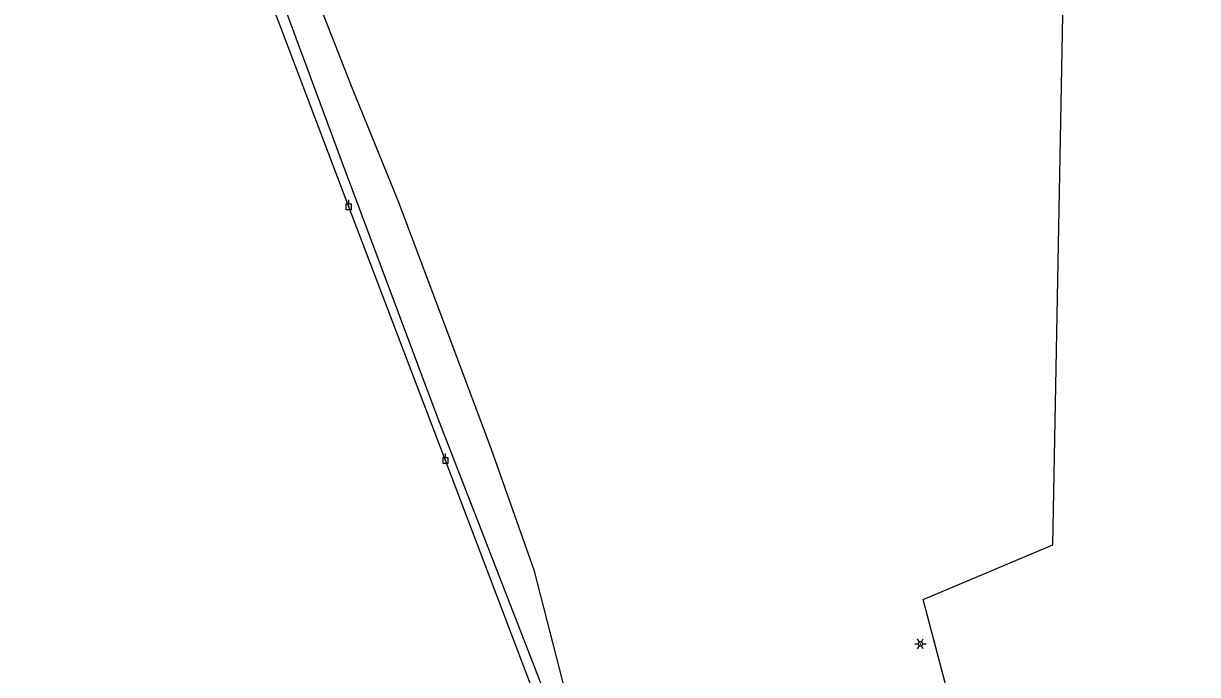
# Model space of a CAD drawing. Extents: x 596028 to 606371, y 330010 to 403088.
# Drawn here: x 602693 to 603481, y 352028 to 352465 of the extents above; entities that cross this region are included whole.
import ezdxf

# ---------------------------------------------------------------- set-up
doc = ezdxf.new("R2010")
doc.units = 0
for name, color, linetype in [('E_FTMS_Conduit', 7, 'Continuous'), ('E_LTG', 7, 'Continuous'), ('E_UTL_E_UG', 7, 'Continuous'), ('E_UTL_EPowerPole', 7, 'Continuous'), ('E_UTL_FO_UG_QWEST', 7, 'Continuous'), ('E_UTL_Overhead', 7, 'Continuous')]:
    doc.layers.add(name, color=color, linetype=linetype)

msp = doc.modelspace()

# ---------------------------------------------------------------- linework, layer by layer
at = {"layer": 'E_FTMS_Conduit'}
msp.add_lwpolyline([(603057.09, 352015.37), (603036.14, 352097.19), (603007.15, 352179.06), (602973.83, 352268.02), (602945.08, 352344.86), (602913.38, 352422.88), (602888.62, 352486.36), (602848.16, 352577.43), (602827.02, 352626.19), (602816.51, 352657.13), (602812.69, 352668.97), (602796.58, 352731.12), (602766.05, 352813.81), (602734.78, 352891.69), (602698.69, 352975.92)], dxfattribs=at)
at = {"layer": 'E_LTG'}
for points in [[(603294.25, 352049.72), (603293.05, 352051.79)], [(603295.67, 352049.72), (603296.87, 352051.79)], [(603291.15, 352048.48), (603293.53, 352048.48)], [(603293.05, 352045.18), (603294.25, 352047.25)], [(603296.39, 352048.48), (603296.36, 352048.76), (603296.29, 352049.02), (603296.16, 352049.26), (603295.99, 352049.47), (603295.79, 352049.65), (603295.55, 352049.78), (603295.3, 352049.87), (603295.03, 352049.91), (603294.76, 352049.9), (603294.49, 352049.84), (603294.25, 352049.72), (603294.02, 352049.56), (603293.84, 352049.37), (603293.69, 352049.14), (603293.59, 352048.89), (603293.54, 352048.62), (603293.54, 352048.35), (603293.59, 352048.08), (603293.69, 352047.83), (603293.84, 352047.6), (603294.02, 352047.41), (603294.25, 352047.25), (603294.49, 352047.13), (603294.76, 352047.07), (603295.03, 352047.06), (603295.3, 352047.1), (603295.55, 352047.19), (603295.79, 352047.32), (603295.99, 352047.5), (603296.16, 352047.71), (603296.29, 352047.95), (603296.36, 352048.21), (603296.39, 352048.48)], [(603296.39, 352048.48), (603296.36, 352048.76), (603296.29, 352049.02), (603296.16, 352049.26), (603295.99, 352049.47), (603295.79, 352049.65), (603295.55, 352049.78), (603295.3, 352049.87), (603295.03, 352049.91), (603294.76, 352049.9), (603294.49, 352049.84), (603294.25, 352049.72), (603294.02, 352049.56), (603293.84, 352049.37), (603293.69, 352049.14), (603293.59, 352048.89), (603293.54, 352048.62), (603293.54, 352048.35), (603293.59, 352048.08), (603293.69, 352047.83), (603293.84, 352047.6), (603294.02, 352047.41), (603294.25, 352047.25), (603294.49, 352047.13), (603294.76, 352047.07), (603295.03, 352047.06), (603295.3, 352047.1), (603295.55, 352047.19), (603295.79, 352047.32), (603295.99, 352047.5), (603296.16, 352047.71), (603296.29, 352047.95), (603296.36, 352048.21), (603296.39, 352048.48)], [(603296.39, 352048.48), (603296.36, 352048.76), (603296.29, 352049.02), (603296.16, 352049.26), (603295.99, 352049.47), (603295.79, 352049.65), (603295.55, 352049.78), (603295.3, 352049.87), (603295.03, 352049.91), (603294.76, 352049.9), (603294.49, 352049.84), (603294.25, 352049.72), (603294.02, 352049.56), (603293.84, 352049.37), (603293.69, 352049.14), (603293.59, 352048.89), (603293.54, 352048.62), (603293.54, 352048.35), (603293.59, 352048.08), (603293.69, 352047.83), (603293.84, 352047.6), (603294.02, 352047.41), (603294.25, 352047.25), (603294.49, 352047.13), (603294.76, 352047.07), (603295.03, 352047.06), (603295.3, 352047.1), (603295.55, 352047.19), (603295.79, 352047.32), (603295.99, 352047.5), (603296.16, 352047.71), (603296.29, 352047.95), (603296.36, 352048.21), (603296.39, 352048.48)], [(603295.08, 352048.48), (603295.08, 352048.51), (603295.07, 352048.53), (603295.06, 352048.55), (603295.05, 352048.57), (603295.03, 352048.58), (603295.01, 352048.59), (603294.99, 352048.6), (603294.97, 352048.6), (603294.94, 352048.6), (603294.92, 352048.6), (603294.9, 352048.59), (603294.88, 352048.57), (603294.87, 352048.56), (603294.85, 352048.54), (603294.85, 352048.52), (603294.84, 352048.5), (603294.84, 352048.47), (603294.85, 352048.45), (603294.85, 352048.43), (603294.87, 352048.41), (603294.88, 352048.4), (603294.9, 352048.38), (603294.92, 352048.37), (603294.94, 352048.37), (603294.97, 352048.37), (603294.99, 352048.37), (603295.01, 352048.38), (603295.03, 352048.39), (603295.05, 352048.4), (603295.06, 352048.42), (603295.07, 352048.44), (603295.08, 352048.46), (603295.08, 352048.48)], [(603296.87, 352045.18), (603295.67, 352047.25)], [(603296.39, 352048.48), (603298.77, 352048.48)]]:
    msp.add_lwpolyline(points, dxfattribs=at)
at = {"layer": 'E_UTL_E_UG'}
msp.add_line((603383.86, 352114.9), (603392.17, 352558.19), dxfattribs=at)
msp.add_lwpolyline([(603480.85, 351900.95), (603327.53, 351962.1), (603296.88, 352078.37), (603383.86, 352114.9)], dxfattribs=at)
at = {"layer": 'E_UTL_EPowerPole'}
for points in [[(602913.29, 352343.79), (602909.61, 352343.79)], [(602909.61, 352343.79), (602909.61, 352340.1)], [(602911.72, 352341.94), (602911.72, 352341.99), (602911.7, 352342.03), (602911.68, 352342.07), (602911.65, 352342.11), (602911.62, 352342.14), (602911.58, 352342.16), (602911.54, 352342.18), (602911.49, 352342.18), (602911.45, 352342.18), (602911.4, 352342.17), (602911.36, 352342.15), (602911.32, 352342.12), (602911.29, 352342.09), (602911.27, 352342.05), (602911.25, 352342.01), (602911.24, 352341.97), (602911.24, 352341.92), (602911.25, 352341.88), (602911.27, 352341.83), (602911.29, 352341.8), (602911.32, 352341.76), (602911.36, 352341.74), (602911.4, 352341.72), (602911.45, 352341.71), (602911.49, 352341.71), (602911.54, 352341.71), (602911.58, 352341.73), (602911.62, 352341.75), (602911.65, 352341.78), (602911.68, 352341.82), (602911.7, 352341.86), (602911.72, 352341.9), (602911.72, 352341.94)], [(602911.45, 352343.79), (602911.45, 352346.7)], [(602913.29, 352340.1), (602913.29, 352343.79)], [(602909.61, 352340.1), (602913.29, 352340.1)], [(602978.29, 352173.44), (602974.6, 352173.44)], [(602974.6, 352173.44), (602974.6, 352169.75)], [(602974.6, 352169.75), (602978.29, 352169.75)], [(602976.72, 352171.6), (602976.71, 352171.64), (602976.7, 352171.68), (602976.68, 352171.72), (602976.65, 352171.76), (602976.62, 352171.79), (602976.58, 352171.81), (602976.53, 352171.83), (602976.49, 352171.83), (602976.44, 352171.83), (602976.4, 352171.82), (602976.36, 352171.8), (602976.32, 352171.78), (602976.29, 352171.74), (602976.27, 352171.71), (602976.25, 352171.66), (602976.24, 352171.62), (602976.24, 352171.57), (602976.25, 352171.53), (602976.27, 352171.49), (602976.29, 352171.45), (602976.32, 352171.42), (602976.36, 352171.39), (602976.4, 352171.37), (602976.44, 352171.36), (602976.49, 352171.36), (602976.53, 352171.36), (602976.58, 352171.38), (602976.62, 352171.4), (602976.65, 352171.43), (602976.68, 352171.47), (602976.7, 352171.51), (602976.71, 352171.55), (602976.72, 352171.6)], [(602976.44, 352173.44), (602976.44, 352176.35)], [(602978.29, 352169.75), (602978.29, 352173.44)]]:
    msp.add_lwpolyline(points, dxfattribs=at)
at = {"layer": 'E_UTL_FO_UG_QWEST'}
msp.add_lwpolyline([(603071.51, 351941.92), (603018.75, 352078.03), (602970.78, 352201.25), (602906.7, 352373.03), (602871.67, 352467.24), (602846.83, 352536.16), (602829.75, 352593.02), (602799.32, 352668.51), (602769.66, 352749.28), (602738.78, 352827.98), (602719.84, 352882.99), (602693.3, 352950.04)], dxfattribs=at)
at = {"layer": 'E_UTL_Overhead'}
msp.add_lwpolyline([(603234.96, 351495.08), (603169.95, 351663.72), (603105.51, 351833.01), (603040.21, 352003.72), (602976.48, 352171.6), (602911.48, 352341.94), (602848.09, 352509.68), (602786.89, 352671.3)], dxfattribs=at)

doc.saveas('drawing.dxf')
